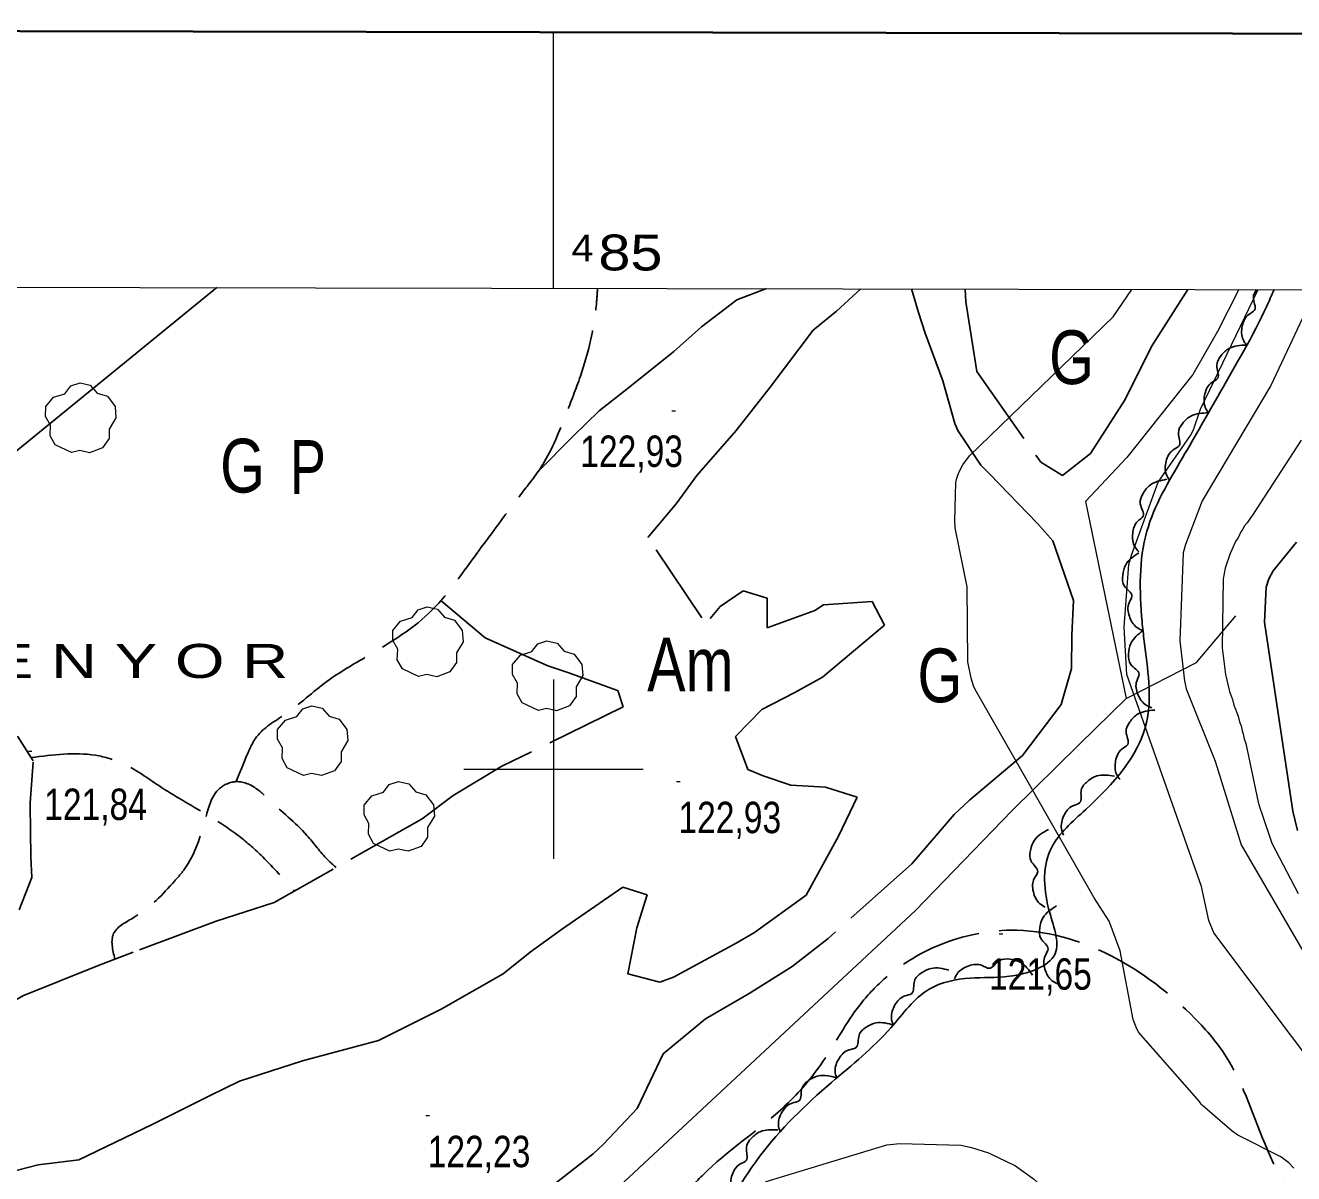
# Model space of a CAD drawing. Extents: x 483843 to 488449, y 4381269 to 4384483.
# Drawn here: x 484852.8 to 485206.3, y 4383887.3 to 4384207.4 of the extents above; entities that cross this region are included whole.
import ezdxf
from ezdxf.enums import TextEntityAlignment as Align

# ---------------------------------------------------------------- set-up
doc = ezdxf.new("R2010")
doc.units = 0
doc.header["$LTSCALE"] = 3.8
for name, pattern in [('DOTTED', [1.5, 0.3, -1.2]), ('LONG_DASHED', [7.5, 6, -1.5]), ('MEDIUM_DASHED', [4.5, 3, -1.5])]:
    doc.linetypes.add(name, pattern=pattern)
for name, color, linetype, lineweight in [('1', 7, 'Continuous', 13), ('2', 7, 'DOTTED', 13), ('25', 7, 'LONG_DASHED', 25), ('27', 7, 'Continuous', 25), ('29', 7, 'Continuous', 13), ('38', 7, 'Continuous', 25), ('51', 7, 'Continuous', 13), ('7', 7, 'Continuous', 13), ('8', 7, 'Continuous', 25), ('9', 7, 'Continuous', 13)]:
    doc.layers.add(name, color=color, linetype=linetype, lineweight=lineweight)
doc.layers.add('31', color=7, linetype='Continuous')
doc.layers.add('5', color=7, linetype='Continuous')

msp = doc.modelspace()

# ---------------------------------------------------------------- linework, layer by layer
at = {"layer": '1'}
for p, q in [((485000, 4384134.09), (485000, 4384205.51)), ((485000, 4384025), (485000, 4383975)), ((484975, 4384000), (485025, 4384000))]:
    msp.add_line(p, q, dxfattribs=at)
at = {"layer": '1', "lineweight": 35}
msp.add_lwpolyline([(484030.2, 4384207.38), (487748.7, 4384200.21), (487743.96, 4381745.22), (484025.46, 4381752.39)], close=True, dxfattribs=at)
at = {"layer": '1'}
msp.add_lwpolyline([(484100.5, 4384135.8), (487678, 4384129), (487674.1, 4381816.7), (484095.6, 4381823.6)], close=True, dxfattribs=at)
at = {"layer": '25'}
for points in [[(485059.35, 4384133.98), (485051.1, 4384130.82), (485041.22, 4384123.31), (485033.5, 4384116.49), (485020.92, 4384106.3), (485012.69, 4384099.88), (485005.48, 4384092.89), (484995.58, 4384082.94)], [(485099.75, 4384133.9), (485101.74, 4384127.29), (485103.61, 4384121.55), (485108.45, 4384108.3), (485111.88, 4384096.35), (485112.63, 4384094.47), (485119.13, 4384084.81), (485121.63, 4384082.23), (485134.88, 4384068.5), (485139.14, 4384063.7), (485144.88, 4384047.06), (485144.48, 4384037.36), (485144.39, 4384028.12), (485141.5, 4384018.02), (485130.73, 4384003.81), (485115.95, 4383991.37), (485111.62, 4383987.41), (485099.86, 4383973.63), (485076.51, 4383952.85), (485066.53, 4383945.02), (485054.47, 4383937.45), (485042.38, 4383930.46), (485030.54, 4383920.64), (485023.3, 4383905.39), (485013.9, 4383895.52), (485011.06, 4383892.78), (484996.2, 4383881.13)], [(485041.28, 4384042.17), (485026.25, 4384064.65), (485034.2, 4384073.95), (485039.93, 4384081.92), (485050.87, 4384094.48), (485060.33, 4384106.49), (485072.39, 4384122.43), (485078.83, 4384127.74), (485085.6, 4384133.93)], [(485114.74, 4384133.87), (485114.87, 4384130.34), (485117.99, 4384110.88), (485135.8, 4384085.58), (485141.89, 4384081.91), (485149.63, 4384088.01), (485159.3, 4384103.11), (485166.67, 4384117.83), (485176.81, 4384133.75)], [(484843.66, 4383886.43), (484856.31, 4383889.75), (484867.71, 4383891.09), (484888.15, 4383900.94), (484904.09, 4383908.94), (484912.45, 4383913.01), (484929.99, 4383918.71), (484951.16, 4383924.33), (484968.62, 4383933.14), (484985.96, 4383943), (484993.47, 4383948.99), (485002.23, 4383955.36), (485019.28, 4383967.13), (485026.11, 4383965.02), (485023.18, 4383955.75), (485020.65, 4383942.94), (485029.62, 4383940.67), (485033.42, 4383942.06), (485050.93, 4383951.52), (485056.03, 4383954.53), (485070.41, 4383964.88), (485079.44, 4383981.33), (485084.59, 4383992.2), (485075.79, 4383994.99), (485066.08, 4383995.53), (485058.37, 4383998.15), (485054.18, 4383999.92), (485050.67, 4384009.16), (485058.05, 4384016.68), (485067.22, 4384021.43), (485074.99, 4384025.67), (485092.24, 4384040.16), (485088.84, 4384046.73), (485075.22, 4384045.86), (485072.83, 4384044.26), (485059.56, 4384039.44), (485059.55, 4384047.66), (485052.82, 4384049.76), (485046.44, 4384045.34), (485043.67, 4384042.02)], [(485017.86, 4384021.95), (485017.78, 4384021.92), (485003.96, 4384027.01), (484998.37, 4384028.86), (484980.92, 4384036.61), (484968.64, 4384046.97)], [(485017.86, 4384021.95), (485019.41, 4384017.38), (484985.59, 4384000.84), (484972, 4383992.69), (484963.36, 4383986.16), (484922.08, 4383962.82), (484905.97, 4383957.6), (484882.8, 4383949.03), (484872.86, 4383945.17), (484852.03, 4383936.84), (484843.58, 4383931.86), (484830.63, 4383926.49), (484823.43, 4383924.09)]]:
    msp.add_lwpolyline(points, dxfattribs=at)
at = {"layer": '27'}
for points in [[(484751.22, 4383489.34), (484756.51, 4383495.49), (484745.3, 4383535.28), (484742.64, 4383543.61), (484746.52, 4383557.62), (484756.05, 4383569.31), (484773.86, 4383582.26), (484787.94, 4383600.38), (484790.92, 4383606.81), (484801.14, 4383634.69), (484810.37, 4383651.59), (484815.95, 4383663.55), (484844.91, 4383701.14), (484865.32, 4383724.14), (484871.55, 4383729.12), (484932.91, 4383782.05), (484957.28, 4383800.57), (484984.73, 4383809.31), (484996.31, 4383801.48), (485006.38, 4383787.78), (485020.06, 4383771.48), (485040.43, 4383753.67), (485058.81, 4383738.92), (485075.21, 4383734.51), (485086.03, 4383740.33), (485090.23, 4383789.19), (485084.45, 4383801.97), (485066.61, 4383811.07), (485048.82, 4383815.11), (485026.93, 4383822.33), (485026.65, 4383841.93), (485041.68, 4383867.53), (485057.41, 4383891.99), (485077.46, 4383912.68), (485094.04, 4383927.94), (485104.64, 4383938.65), (485116.11, 4383941.78), (485127.04, 4383942.28), (485139.76, 4383948.55), (485137.99, 4383961.13), (485138.77, 4383978.1), (485148.32, 4383988.79), (485165.27, 4384013), (485164.63, 4384035.63), (485164.03, 4384041.23), (485165.37, 4384066.34), (485175.32, 4384086.85), (485185.76, 4384105.09), (485198.7, 4384128.93), (485200.81, 4384133.71)], [(485193.11, 4384118.28), (485192.18, 4384119.78), (485191.97, 4384123.57), (485193.78, 4384126.79), (485195.42, 4384128.03), (485195.05, 4384131.57), (485195.91, 4384133.72)], [(485182.53, 4384099.33), (485181.63, 4384100.87), (485181.54, 4384104.66), (485183.44, 4384107.82), (485185.11, 4384109.02), (485184.84, 4384112.57), (485186.04, 4384115.3), (485188.29, 4384117.32), (485193.16, 4384118.25)], [(485171.69, 4384080.53), (485170.81, 4384082.08), (485170.75, 4384085.87), (485172.69, 4384089.01), (485174.37, 4384090.19), (485174.14, 4384093.74), (485175.35, 4384096.47), (485177.63, 4384098.46), (485182.51, 4384099.35)], [(485163.16, 4384060.6), (485162.06, 4384061.98), (485161.42, 4384065.72), (485162.84, 4384069.13), (485164.32, 4384070.55), (485163.54, 4384074.02), (485164.33, 4384076.9), (485166.27, 4384079.22), (485170.96, 4384080.85)], [(485164.16, 4384038.7), (485162.58, 4384039.52), (485160.48, 4384042.68), (485160.41, 4384046.37), (485161.19, 4384048.27), (485159.08, 4384051.13), (485158.63, 4384054.08), (485159.47, 4384056.99), (485163.09, 4384060.37)], [(485166.79, 4384017.15), (485165.17, 4384017.87), (485162.86, 4384020.88), (485162.54, 4384024.56), (485163.19, 4384026.51), (485160.89, 4384029.22), (485160.25, 4384032.13), (485160.89, 4384035.09), (485164.28, 4384038.7)], [(485157.9, 4383997.1), (485156.93, 4383998.59), (485156.66, 4384002.38), (485158.4, 4384005.63), (485160.02, 4384006.9), (485159.58, 4384010.43), (485160.64, 4384013.22), (485162.79, 4384015.34), (485167.62, 4384016.5)], [(485142.15, 4383981.66), (485141.58, 4383983.35), (485142.25, 4383987.08), (485144.75, 4383989.8), (485146.62, 4383990.63), (485147.07, 4383994.16), (485148.79, 4383996.6), (485151.4, 4383998.12), (485156.36, 4383998.06)], [(485137.02, 4383961.56), (485135.53, 4383962.52), (485133.72, 4383965.86), (485133.99, 4383969.54), (485134.93, 4383971.36), (485133.09, 4383974.4), (485132.91, 4383977.38), (485134.01, 4383980.2), (485137.93, 4383983.24)], [(485140.46, 4383940.19), (485138.92, 4383941.07), (485136.94, 4383944.3), (485137, 4383947.99), (485137.84, 4383949.87), (485135.83, 4383952.8), (485135.49, 4383955.76), (485136.44, 4383958.64), (485140.18, 4383961.89)], [(485111.79, 4383941.54), (485112.61, 4383943.12), (485115.77, 4383945.21), (485119.46, 4383945.28), (485121.36, 4383944.5), (485124.23, 4383946.61), (485127.18, 4383947.05), (485130.08, 4383946.21), (485133.46, 4383942.58)], [(485094.57, 4383928.92), (485094.16, 4383930.65), (485095.15, 4383934.31), (485097.88, 4383936.79), (485099.82, 4383937.46), (485100.58, 4383940.93), (485102.51, 4383943.21), (485105.25, 4383944.49), (485110.18, 4383943.99)], [(485078.84, 4383913.99), (485078.47, 4383915.73), (485079.56, 4383919.36), (485082.35, 4383921.78), (485084.31, 4383922.39), (485085.16, 4383925.85), (485087.15, 4383928.08), (485089.92, 4383929.29), (485094.84, 4383928.66)], [(485063.06, 4383899.1), (485062.66, 4383900.83), (485063.7, 4383904.48), (485066.46, 4383906.93), (485068.41, 4383907.57), (485069.22, 4383911.04), (485071.17, 4383913.29), (485073.93, 4383914.54), (485078.85, 4383913.98)], [(485050.31, 4383881.51), (485049.55, 4383883.12), (485049.77, 4383886.9), (485051.93, 4383889.9), (485053.7, 4383890.95), (485053.73, 4383894.51), (485055.14, 4383897.13), (485057.56, 4383898.95), (485062.49, 4383899.48)]]:
    msp.add_spline(points, degree=3, dxfattribs=at)
at = {"layer": '29'}
for points in [[(484865.61, 4384088.3), (484861.07, 4384090.42), (484859.66, 4384092.96), (484859.76, 4384095.94), (484858.39, 4384098.35), (484858.43, 4384101.1), (484860.59, 4384103.7), (484863.78, 4384104.7), (484865.43, 4384106.89), (484868, 4384107.72), (484870.86, 4384107.07), (484872.81, 4384104.8), (484875.62, 4384103.98), (484877.75, 4384101.13), (484877.99, 4384098), (484876.11, 4384094.85), (484876.11, 4384092.17), (484874.29, 4384089.56), (484870.67, 4384088.22), (484867.9, 4384088.85)], [(484962.39, 4384025.86), (484957.85, 4384027.98), (484956.44, 4384030.52), (484956.54, 4384033.5), (484955.17, 4384035.91), (484955.21, 4384038.66), (484957.37, 4384041.26), (484960.56, 4384042.26), (484962.21, 4384044.45), (484964.78, 4384045.28), (484967.64, 4384044.63), (484969.59, 4384042.36), (484972.4, 4384041.54), (484974.53, 4384038.69), (484974.77, 4384035.56), (484972.89, 4384032.41), (484972.89, 4384029.73), (484971.07, 4384027.12), (484967.45, 4384025.78), (484964.68, 4384026.41)], [(484995.77, 4384016.4), (484991.23, 4384018.52), (484989.82, 4384021.06), (484989.92, 4384024.04), (484988.55, 4384026.45), (484988.59, 4384029.2), (484990.75, 4384031.8), (484993.94, 4384032.8), (484995.59, 4384034.99), (484998.16, 4384035.82), (485001.02, 4384035.17), (485002.97, 4384032.9), (485005.78, 4384032.08), (485007.91, 4384029.23), (485008.15, 4384026.1), (485006.27, 4384022.95), (485006.27, 4384020.27), (485004.45, 4384017.66), (485000.83, 4384016.32), (484998.06, 4384016.95)], [(484930.25, 4383998.29), (484925.71, 4384000.41), (484924.3, 4384002.95), (484924.4, 4384005.93), (484923.03, 4384008.34), (484923.07, 4384011.09), (484925.23, 4384013.69), (484928.42, 4384014.69), (484930.07, 4384016.88), (484932.64, 4384017.71), (484935.5, 4384017.06), (484937.45, 4384014.79), (484940.26, 4384013.97), (484942.39, 4384011.12), (484942.63, 4384007.99), (484940.75, 4384004.84), (484940.75, 4384002.16), (484938.93, 4383999.55), (484935.31, 4383998.21), (484932.54, 4383998.84)], [(484954.38, 4383977.2), (484949.84, 4383979.32), (484948.43, 4383981.86), (484948.53, 4383984.84), (484947.16, 4383987.25), (484947.2, 4383990), (484949.36, 4383992.6), (484952.55, 4383993.6), (484954.2, 4383995.79), (484956.77, 4383996.62), (484959.63, 4383995.97), (484961.58, 4383993.7), (484964.39, 4383992.88), (484966.52, 4383990.03), (484966.76, 4383986.9), (484964.88, 4383983.75), (484964.88, 4383981.07), (484963.06, 4383978.46), (484959.44, 4383977.12), (484956.67, 4383977.75)]]:
    msp.add_lwpolyline(points, close=True, dxfattribs=at)
at = {"layer": '38', "linetype": 'MEDIUM_DASHED'}
msp.add_lwpolyline([(484851.07, 4383960.84), (484854.59, 4383969.83), (484854.31, 4383975.58), (484854.15, 4383982.81), (484854.14, 4383989.89), (484854.09, 4383990.6), (484854.94, 4384002.37), (484850.57, 4384009.25)], dxfattribs=at)
at = {"layer": '38', "linetype": 'LONG_DASHED'}
for points in [[(484911.54, 4383996.54), (484914.65, 4384004.19), (484917.22, 4384009.04), (484925.16, 4384015.32), (484936.8, 4384024.47), (484948.17, 4384031.57), (484966.35, 4384044.58), (484974.51, 4384054.53), (484985.38, 4384069.36), (484991.54, 4384077.5), (484996.97, 4384084.94), (485003.45, 4384098.95), (485007.47, 4384109.57), (485011.93, 4384129.66), (485012.25, 4384134.07)], [(484854.4, 4384003.24), (484872.31, 4384003.88), (484880.05, 4384001.54), (484889.94, 4383995.43), (484903.23, 4383987.39), (484912.35, 4383981.32), (484918.93, 4383975.54), (484927.78, 4383966.05)], [(484939.39, 4383972.61), (484936.99, 4383974.8), (484931.26, 4383981.54), (484920.58, 4383991.58), (484917.73, 4383994.16), (484911.54, 4383996.54), (484906.91, 4383994.64), (484903.06, 4383986.6), (484897.07, 4383972.08), (484894.39, 4383968.85), (484883.11, 4383958.74), (484877.37, 4383954.19), (484877.7, 4383947.05)], [(484972.26, 4383831.7), (484980.43, 4383837.4), (485008.98, 4383859.02), (485022.72, 4383867.06), (485034.88, 4383879.41), (485041.47, 4383886.77), (485063.96, 4383905.64), (485074.39, 4383917.53), (485084.6, 4383933.27), (485091.17, 4383940.62), (485127.43, 4383955.12), (485178.77, 4383930.53), (485187.47, 4383919.86), (485199, 4383893.86), (485214.72, 4383865.18), (485220.2, 4383854.96), (485234.5, 4383822.77), (485238.17, 4383819.28), (485268.15, 4383804.36), (485263.11, 4383804.76), (485253.69, 4383806.59)]]:
    msp.add_spline(points, degree=3, dxfattribs=at)
at = {"layer": '51'}
for points in [[(485191.03, 4384133.73), (485185.05, 4384122.02), (485178.17, 4384110.09), (485159.79, 4384086.89), (485148.24, 4384074.66), (485159.64, 4384019.73), (485146.63, 4384006.97), (485127.72, 4383988.39), (485100.9, 4383960.59), (485006.16, 4383872.43), (484959.71, 4383830.34)], [(485159.64, 4384019.73), (485179.18, 4384029.78), (485190.16, 4384042.8)]]:
    msp.add_lwpolyline(points, dxfattribs=at)
at = {"layer": '7'}
for p, q in [((485032.94, 4384099.88), (485033.94, 4384099.88)), ((484853.61, 4384005), (484854.61, 4384005)), ((485034.3, 4383996.55), (485035.3, 4383996.55)), ((485124.2, 4383954.11), (485125.2, 4383954.11)), ((484964.4, 4383903.43), (484965.4, 4383903.43))]:
    msp.add_line(p, q, dxfattribs=at)
at = {"layer": '8'}
for points in [[(484906.13, 4384134.27), (484784.55, 4384035.13), (484776.14, 4384030.42), (484677.27, 4384032.46), (484646.4, 4384027.99), (484626.32, 4384021.76)], [(485207.04, 4384063.26), (485200.54, 4384055.29), (485199.39, 4384053.12), (485198.58, 4384050.8), (485198.17, 4384040.98), (485206.02, 4383988.34), (485207.39, 4383982.95)]]:
    msp.add_lwpolyline(points, dxfattribs=at)
at = {"layer": '9'}
for points in [[(485117.48, 4384022.26), (485117.04, 4384023.29), (485116.37, 4384025.42), (485115.46, 4384029.91), (485115.28, 4384050.83), (485111.97, 4384067.34), (485111.82, 4384069.25), (485112.14, 4384079.97), (485112.42, 4384081.15), (485112.95, 4384082.69), (485114.08, 4384084.86), (485115.93, 4384087.39), (485155.96, 4384126.08), (485161.16, 4384133.78)], [(485227.02, 4383897.19), (485184.05, 4383954.43), (485182.66, 4383957.83), (485180.63, 4383967.27), (485159.75, 4384026.42), (485159.06, 4384039.59), (485160.37, 4384057.11), (485161.05, 4384059.69), (485168.55, 4384080.04), (485177.55, 4384093.02), (485178.34, 4384094.63), (485180.31, 4384100.37), (485196.38, 4384133.72)], [(485212.48, 4384133.69), (485199.88, 4384107.02), (485180.81, 4384074.84), (485176.09, 4384062.63), (485175.49, 4384060.34), (485174.56, 4384035.75), (485175.85, 4384024.63), (485176.35, 4384022.44), (485184.38, 4384002.28), (485191.68, 4383978.96), (485231.97, 4383909.61)], [(485208.34, 4384091.75), (485194.8, 4384070.81), (485194.03, 4384069.81), (485193.34, 4384068.72), (485192.61, 4384067.83), (485191.94, 4384066.69), (485191.57, 4384066.18), (485190.79, 4384064.53), (485190.71, 4384064.39), (485190.07, 4384063.48), (485189.09, 4384061.21), (485188.54, 4384060.16), (485187.18, 4384056.02), (485186.63, 4384053.07), (485186.4, 4384033.82), (485187.25, 4384026.43), (485188.4, 4384021.71), (485189.26, 4384019.4), (485189.64, 4384017.88), (485190.11, 4384016.7), (485190.32, 4384015.96), (485190.82, 4384014.78), (485191.2, 4384013.26), (485191.65, 4384012.14), (485191.96, 4384010.73), (485192.22, 4384009.89), (485192.53, 4384008.48), (485192.95, 4384007.15), (485196.35, 4383990.84), (485196.91, 4383988.93), (485197.39, 4383987.64), (485200.17, 4383979.38), (485207.51, 4383965.33)], [(485206.36, 4383888.79), (485204.93, 4383890.25), (485202.69, 4383891.9), (485190.72, 4383898.01), (485189.13, 4383899.11), (485180.84, 4383906.24), (485180.48, 4383906.67), (485180.01, 4383907.38), (485163.01, 4383926.71), (485162.34, 4383928.09), (485161.55, 4383930.23), (485157.94, 4383949.35), (485154.84, 4383957.65), (485150.68, 4383964.18), (485117.48, 4384022.26)], [(484850.28, 4383735.72), (484904.71, 4383773.23), (484906.7, 4383773.88), (484907.91, 4383774.08), (484914.65, 4383774.12), (484916.33, 4383774.43), (484918.82, 4383775.35), (484933.53, 4383784.81), (485015.43, 4383855.58), (485059.26, 4383885.05), (485092.92, 4383895.28), (485096.5, 4383895.66), (485113.58, 4383895.2), (485116.52, 4383894.55), (485121.19, 4383893.05), (485128.71, 4383889.39), (485133.77, 4383885.83), (485154.23, 4383867.32), (485187.07, 4383824.75), (485192.34, 4383798.19), (485193.79, 4383774.68), (485194.57, 4383771.76), (485204.53, 4383745.52), (485207.83, 4383740.53)]]:
    msp.add_lwpolyline(points, dxfattribs=at)

# ---------------------------------------------------------------- texts
at = {"layer": '2'}
for s, height, width, p in [('4', 7.5, 1.1, (485004.99, 4384141.58)), ('85  ', 10, 1.2, (485012.48, 4384139.07))]:
    msp.add_text(s, height=height, rotation=359.891, dxfattribs=dict(at, width=width)).set_placement(p)
at = {"layer": '31'}
for s, width, p in [('G', 0.8, (485144.37, 4384107.36)), ('G', 0.8, (484913.3, 4384077.13)), ('P', 0.75, (484931.52, 4384076.76)), ('Am', 0.8, (485038.12, 4384021.72)), ('G', 0.8, (485107.68, 4384018.66))]:
    msp.add_text(s, height=15, dxfattribs=dict(at, width=width)).set_placement(p, align=Align.CENTER)
at = {"layer": '5', "width": 1.4}
msp.add_text('C A S   S E N Y O R', height=9.49, dxfattribs=at).set_placement((484765.12, 4384025.44))
at = {"layer": '7', "width": 0.8}
for s, p in [('122,93', (485007.43, 4384084.28)), ('121,84', (484858.02, 4383985.85)), ('122,93', (485034.8, 4383982.18)), ('121,65', (485121.39, 4383938.54)), ('122,23', (484964.9, 4383889.06))]:
    msp.add_text(s, height=8.75, dxfattribs=at).set_placement(p)

doc.saveas('drawing.dxf')
